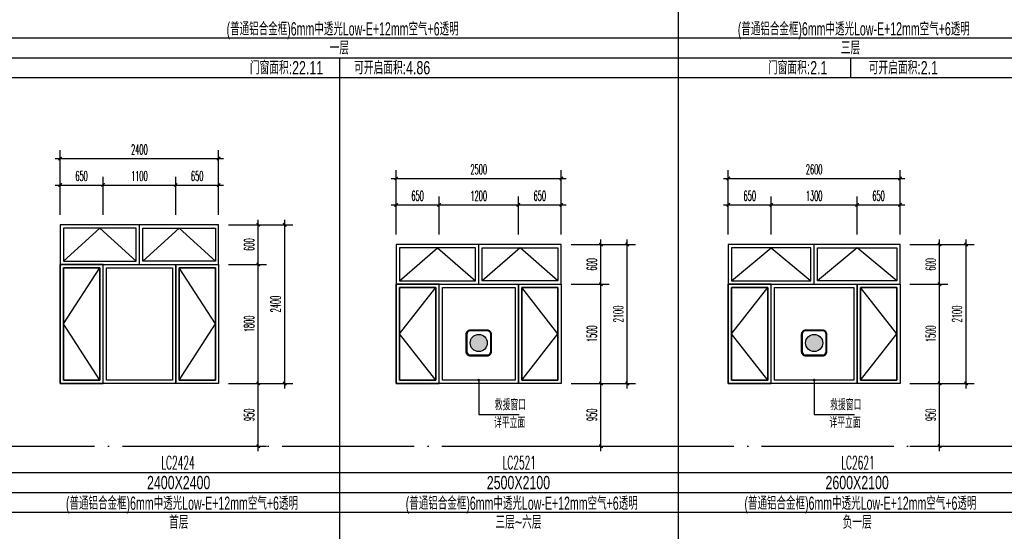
# Model space of a CAD drawing. Extents: x 1779708 to 7299578, y -1121471 to 88434.
# Tile 781 of 1056: x 6572619 to 6587527, y -1040402 to -1032664. Entities that reach past the tile are written whole.
import ezdxf
from ezdxf.enums import TextEntityAlignment as Align

# ---------------------------------------------------------------- set-up
doc = ezdxf.new("R2010")
doc.units = 0
doc.header["$LTSCALE"] = 1000
doc.header["$MEASUREMENT"] = 0
doc.linetypes.add('DOTE', pattern=[2.42, 2, -0.2, 0.02, -0.2])
doc.layers.get('0').update_dxf_attribs({"linetype": 'CONTINUOUS'})
doc.layers.get('Defpoints').update_dxf_attribs({"linetype": 'CONTINUOUS'})
for name, color, linetype in [('DIM_LEAD', 3, 'CONTINUOUS'), ('DOTE', 1, 'DOTE'), ('NONE', 7, 'CONTINUOUS'), ('PUB_DIM', 3, 'CONTINUOUS'), ('PUB_TAB', 7, 'CONTINUOUS'), ('PUB_TEXT', 7, 'CONTINUOUS'), ('WINDOW', 2, 'CONTINUOUS'), ('填充', 251, 'CONTINUOUS'), ('建筑', 31, 'CONTINUOUS'), ('立面细线', 114, 'CONTINUOUS')]:
    doc.layers.add(name, color=color, linetype=linetype)
doc.styles.add('_TCH_DIM', font='SIMPLEX.shx', dxfattribs={"width": 0.7, "bigfont": 'GBCBIG.shx'})
doc.styles.add('_TCH_DIM_T3', font='SIMPLEX.shx', dxfattribs={"width": 0.494118, "bigfont": 'GBCBIG.shx'})
doc.styles.add('dim_font', font='SIMPLEX.shx', dxfattribs={"width": 0.8})
doc.styles.add('华正字体', font='huazheng.shx', dxfattribs={"width": 0.7, "bigfont": 'hztxt.shx'})
doc.dimstyles.new('_TCH_ARCH&&50', dxfattribs={"dimtxt": 148.75, "dimasz": 50, "dimexe": 125, "dimexo": 150, "dimgap": 63.125, "dimtad": 1, "dimdec": 0, "dimzin": 0, "dimdsep": 46, "dimtxsty": '_TCH_DIM_T3', "dimblk": 'ARCHTICK', "dimcen": 0.09, "dimdle": 75, "dimclrt": 7, "dimazin": 2, "dimtfac": 1, "dimtdec": 0, "dimtix": 1, "dimtmove": 2, "dimatfit": 3, "dimfxl": 250, "dimtolj": 1, "dimtzin": 0, "dimarcsym": 0})

# ---------------------------------------------------------------- blocks, each defined once
blk = doc.blocks.new('A$C718D67BF')
at = {"layer": '建筑'}
h = blk.add_hatch(color=1, dxfattribs=at)
h.dxf.hatch_style = 1
edge = h.paths.add_edge_path()
edge.add_arc((778, 778), 518, 0, 360)
for points in [[(259, 0), (1296, 0, 0.414214), (1555, 259), (1555, 1296, 0.414214), (1296, 1555), (259, 1555, 0.414214), (0, 1296), (0, 259, 0.414214)], [(259, 52), (1296, 52, 0.414214), (1503, 259), (1503, 1296, 0.414214), (1296, 1503), (259, 1503, 0.414214), (52, 1296), (52, 259, 0.414214)]]:
    blk.add_lwpolyline(points, format="xyb", close=True, dxfattribs=at)
at = {"layer": '建筑', "color": 1}
blk.add_circle((778, 778), 518, dxfattribs=at)
blk = doc.blocks.new('_ArchTick')
at = {"color": 0, "linetype": 'ByBlock', "const_width": 0.4}
blk.add_lwpolyline([(-0.5, -0.5), (0.5, 0.5)], dxfattribs=at)
blk = doc.blocks.new('*D4052')
at = {"layer": 'Defpoints', "color": 0, "transparency": 16777216}
for p in [(6575631, -1035765), (6576231, -1035765), (6575631, -1036365)]:
    blk.add_point(p, dxfattribs=at)
at = {"layer": 'PUB_DIM', "color": 0, "lineweight": -2, "transparency": 16777216}
for p, q in [((6575781, -1035765), (6576356, -1035765)), ((6576231, -1036440), (6576231, -1035690)), ((6575781, -1036365), (6576356, -1036365))]:
    blk.add_line(p, q, dxfattribs=at)
at = {"layer": 'PUB_DIM', "color": 0, "lineweight": -2, "transparency": 16777216, "xscale": 50, "yscale": 50, "zscale": 50}
for p, rotation in [((6576231, -1035765), 90), ((6576231, -1036365), 270)]:
    blk.add_blockref('_ArchTick', p, dxfattribs=dict(at, rotation=rotation))
at = {"layer": 'PUB_DIM', "color": 7, "transparency": 16777216, "insert": (6576094, -1036065), "char_height": 148.8, "attachment_point": 5, "rotation": 90, "style": '_TCH_DIM_T3'}
blk.add_mtext('\\A1;600', dxfattribs=at)
blk = doc.blocks.new('*D4053')
at = {"layer": 'Defpoints', "color": 0, "transparency": 16777216}
for p in [(6575631, -1036365), (6576231, -1036365), (6575631, -1038165)]:
    blk.add_point(p, dxfattribs=at)
at = {"layer": 'PUB_DIM', "color": 0, "lineweight": -2, "transparency": 16777216}
for p, q in [((6575781, -1036365), (6576356, -1036365)), ((6576231, -1038240), (6576231, -1036290)), ((6575781, -1038165), (6576356, -1038165))]:
    blk.add_line(p, q, dxfattribs=at)
at = {"layer": 'PUB_DIM', "color": 0, "lineweight": -2, "transparency": 16777216, "xscale": 50, "yscale": 50, "zscale": 50}
for p, rotation in [((6576231, -1036365), 90), ((6576231, -1038165), 270)]:
    blk.add_blockref('_ArchTick', p, dxfattribs=dict(at, rotation=rotation))
at = {"layer": 'PUB_DIM', "color": 7, "transparency": 16777216, "insert": (6576094, -1037265), "char_height": 148.8, "attachment_point": 5, "rotation": 90, "style": '_TCH_DIM_T3'}
blk.add_mtext('\\A1;1800', dxfattribs=at)
blk = doc.blocks.new('*D4054')
at = {"layer": 'Defpoints', "color": 0, "transparency": 16777216}
for p in [(6575631, -1038165), (6576231, -1038165), (6575631, -1039115)]:
    blk.add_point(p, dxfattribs=at)
at = {"layer": 'PUB_DIM', "color": 0, "lineweight": -2, "transparency": 16777216}
for p, q in [((6575781, -1038165), (6576356, -1038165)), ((6576231, -1039190), (6576231, -1038090)), ((6575781, -1039115), (6576356, -1039115))]:
    blk.add_line(p, q, dxfattribs=at)
at = {"layer": 'PUB_DIM', "color": 0, "lineweight": -2, "transparency": 16777216, "xscale": 50, "yscale": 50, "zscale": 50}
for p, rotation in [((6576231, -1038165), 90), ((6576231, -1039115), 270)]:
    blk.add_blockref('_ArchTick', p, dxfattribs=dict(at, rotation=rotation))
at = {"layer": 'PUB_DIM', "color": 7, "transparency": 16777216, "insert": (6576094, -1038640), "char_height": 148.8, "attachment_point": 5, "rotation": 90, "style": '_TCH_DIM_T3'}
blk.add_mtext('\\A1;950', dxfattribs=at)
blk = doc.blocks.new('*D4055')
at = {"layer": 'Defpoints', "color": 0, "transparency": 16777216}
for p in [(6573881, -1035164), (6573231, -1035765), (6573881, -1035765)]:
    blk.add_point(p, dxfattribs=at)
at = {"layer": 'PUB_DIM', "color": 0, "lineweight": -2, "transparency": 16777216}
for p, q in [((6573231, -1035615), (6573231, -1035039)), ((6573881, -1035615), (6573881, -1035039)), ((6573156, -1035164), (6573956, -1035164))]:
    blk.add_line(p, q, dxfattribs=at)
at = {"layer": 'PUB_DIM', "color": 0, "lineweight": -2, "transparency": 16777216, "xscale": 50, "yscale": 50, "zscale": 50, "rotation": 180}
blk.add_blockref('_ArchTick', (6573231, -1035164), dxfattribs=at)
at = {"layer": 'PUB_DIM', "color": 0, "lineweight": -2, "transparency": 16777216, "xscale": 50, "yscale": 50, "zscale": 50}
blk.add_blockref('_ArchTick', (6573881, -1035164), dxfattribs=at)
at = {"layer": 'PUB_DIM', "color": 7, "transparency": 16777216, "insert": (6573556, -1035027), "char_height": 148.8, "attachment_point": 5, "style": '_TCH_DIM_T3'}
blk.add_mtext('\\A1;650', dxfattribs=at)
blk = doc.blocks.new('*D4056')
at = {"layer": 'Defpoints', "color": 0, "transparency": 16777216}
for p in [(6574981, -1035164), (6573881, -1035765), (6574981, -1035765)]:
    blk.add_point(p, dxfattribs=at)
at = {"layer": 'PUB_DIM', "color": 0, "lineweight": -2, "transparency": 16777216}
for p, q in [((6573881, -1035615), (6573881, -1035039)), ((6574981, -1035615), (6574981, -1035039)), ((6573806, -1035164), (6575056, -1035164))]:
    blk.add_line(p, q, dxfattribs=at)
at = {"layer": 'PUB_DIM', "color": 0, "lineweight": -2, "transparency": 16777216, "xscale": 50, "yscale": 50, "zscale": 50, "rotation": 180}
blk.add_blockref('_ArchTick', (6573881, -1035164), dxfattribs=at)
at = {"layer": 'PUB_DIM', "color": 0, "lineweight": -2, "transparency": 16777216, "xscale": 50, "yscale": 50, "zscale": 50}
blk.add_blockref('_ArchTick', (6574981, -1035164), dxfattribs=at)
at = {"layer": 'PUB_DIM', "color": 7, "transparency": 16777216, "insert": (6574431, -1035027), "char_height": 148.8, "attachment_point": 5, "style": '_TCH_DIM_T3'}
blk.add_mtext('\\A1;1100', dxfattribs=at)
blk = doc.blocks.new('*D4057')
at = {"layer": 'Defpoints', "color": 0, "transparency": 16777216}
for p in [(6575631, -1035164), (6574981, -1035765), (6575631, -1035765)]:
    blk.add_point(p, dxfattribs=at)
at = {"layer": 'PUB_DIM', "color": 0, "lineweight": -2, "transparency": 16777216}
for p, q in [((6574981, -1035615), (6574981, -1035039)), ((6575631, -1035615), (6575631, -1035039)), ((6574906, -1035164), (6575706, -1035164))]:
    blk.add_line(p, q, dxfattribs=at)
at = {"layer": 'PUB_DIM', "color": 0, "lineweight": -2, "transparency": 16777216, "xscale": 50, "yscale": 50, "zscale": 50, "rotation": 180}
blk.add_blockref('_ArchTick', (6574981, -1035164), dxfattribs=at)
at = {"layer": 'PUB_DIM', "color": 0, "lineweight": -2, "transparency": 16777216, "xscale": 50, "yscale": 50, "zscale": 50}
blk.add_blockref('_ArchTick', (6575631, -1035164), dxfattribs=at)
at = {"layer": 'PUB_DIM', "color": 7, "transparency": 16777216, "insert": (6575306, -1035027), "char_height": 148.8, "attachment_point": 5, "style": '_TCH_DIM_T3'}
blk.add_mtext('\\A1;650', dxfattribs=at)
blk = doc.blocks.new('*D4058')
at = {"layer": 'Defpoints', "color": 0, "transparency": 16777216}
for p in [(6575781, -1035765), (6576631, -1035765), (6575781, -1038165)]:
    blk.add_point(p, dxfattribs=at)
at = {"layer": 'PUB_DIM', "color": 0, "lineweight": -2, "transparency": 16777216}
for p, q in [((6575931, -1035765), (6576756, -1035765)), ((6576631, -1038240), (6576631, -1035690)), ((6575931, -1038165), (6576756, -1038165))]:
    blk.add_line(p, q, dxfattribs=at)
at = {"layer": 'PUB_DIM', "color": 0, "lineweight": -2, "transparency": 16777216, "xscale": 50, "yscale": 50, "zscale": 50}
for p, rotation in [((6576631, -1035765), 90), ((6576631, -1038165), 270)]:
    blk.add_blockref('_ArchTick', p, dxfattribs=dict(at, rotation=rotation))
at = {"layer": 'PUB_DIM', "color": 7, "transparency": 16777216, "insert": (6576493, -1036965), "char_height": 148.8, "attachment_point": 5, "rotation": 90, "style": '_TCH_DIM_T3'}
blk.add_mtext('\\A1;2400', dxfattribs=at)
blk = doc.blocks.new('*D4059')
at = {"layer": 'Defpoints', "color": 0, "transparency": 16777216}
for p in [(6575631, -1034764), (6573231, -1035615), (6575631, -1035615)]:
    blk.add_point(p, dxfattribs=at)
at = {"layer": 'PUB_DIM', "color": 0, "lineweight": -2, "transparency": 16777216}
for p, q in [((6573156, -1034764), (6575706, -1034764)), ((6573231, -1035465), (6573231, -1034639)), ((6575631, -1035465), (6575631, -1034639))]:
    blk.add_line(p, q, dxfattribs=at)
at = {"layer": 'PUB_DIM', "color": 0, "lineweight": -2, "transparency": 16777216, "xscale": 50, "yscale": 50, "zscale": 50, "rotation": 180}
blk.add_blockref('_ArchTick', (6573231, -1034764), dxfattribs=at)
at = {"layer": 'PUB_DIM', "color": 0, "lineweight": -2, "transparency": 16777216, "xscale": 50, "yscale": 50, "zscale": 50}
blk.add_blockref('_ArchTick', (6575631, -1034764), dxfattribs=at)
at = {"layer": 'PUB_DIM', "color": 7, "transparency": 16777216, "insert": (6574431, -1034627), "char_height": 148.8, "attachment_point": 5, "style": '_TCH_DIM_T3'}
blk.add_mtext('\\A1;2400', dxfattribs=at)
blk = doc.blocks.new('*D4060')
at = {"layer": 'Defpoints', "color": 0, "transparency": 16777216}
for p in [(6580819, -1036065), (6581420, -1036065), (6580819, -1036665)]:
    blk.add_point(p, dxfattribs=at)
at = {"layer": 'PUB_DIM', "color": 0, "lineweight": -2, "transparency": 16777216}
for p, q in [((6580969, -1036065), (6581545, -1036065)), ((6581420, -1036740), (6581420, -1035990)), ((6580969, -1036665), (6581545, -1036665))]:
    blk.add_line(p, q, dxfattribs=at)
at = {"layer": 'PUB_DIM', "color": 0, "lineweight": -2, "transparency": 16777216, "xscale": 50, "yscale": 50, "zscale": 50}
for p, rotation in [((6581420, -1036065), 90), ((6581420, -1036665), 270)]:
    blk.add_blockref('_ArchTick', p, dxfattribs=dict(at, rotation=rotation))
at = {"layer": 'PUB_DIM', "color": 7, "transparency": 16777216, "insert": (6581282, -1036365), "char_height": 148.8, "attachment_point": 5, "rotation": 90, "style": '_TCH_DIM_T3'}
blk.add_mtext('\\A1;600', dxfattribs=at)
blk = doc.blocks.new('*D4061')
at = {"layer": 'Defpoints', "color": 0, "transparency": 16777216}
for p in [(6580819, -1036665), (6581420, -1036665), (6580819, -1038165)]:
    blk.add_point(p, dxfattribs=at)
at = {"layer": 'PUB_DIM', "color": 0, "lineweight": -2, "transparency": 16777216}
for p, q in [((6580969, -1036665), (6581545, -1036665)), ((6581420, -1038240), (6581420, -1036590)), ((6580969, -1038165), (6581545, -1038165))]:
    blk.add_line(p, q, dxfattribs=at)
at = {"layer": 'PUB_DIM', "color": 0, "lineweight": -2, "transparency": 16777216, "xscale": 50, "yscale": 50, "zscale": 50}
for p, rotation in [((6581420, -1036665), 90), ((6581420, -1038165), 270)]:
    blk.add_blockref('_ArchTick', p, dxfattribs=dict(at, rotation=rotation))
at = {"layer": 'PUB_DIM', "color": 7, "transparency": 16777216, "insert": (6581282, -1037415), "char_height": 148.8, "attachment_point": 5, "rotation": 90, "style": '_TCH_DIM_T3'}
blk.add_mtext('\\A1;1500', dxfattribs=at)
blk = doc.blocks.new('*D4062')
at = {"layer": 'Defpoints', "color": 0, "transparency": 16777216}
for p in [(6580819, -1038165), (6581420, -1038165), (6580819, -1039115)]:
    blk.add_point(p, dxfattribs=at)
at = {"layer": 'PUB_DIM', "color": 0, "lineweight": -2, "transparency": 16777216}
for p, q in [((6580969, -1038165), (6581545, -1038165)), ((6581420, -1039190), (6581420, -1038090)), ((6580969, -1039115), (6581545, -1039115))]:
    blk.add_line(p, q, dxfattribs=at)
at = {"layer": 'PUB_DIM', "color": 0, "lineweight": -2, "transparency": 16777216, "xscale": 50, "yscale": 50, "zscale": 50}
for p, rotation in [((6581420, -1038165), 90), ((6581420, -1039115), 270)]:
    blk.add_blockref('_ArchTick', p, dxfattribs=dict(at, rotation=rotation))
at = {"layer": 'PUB_DIM', "color": 7, "transparency": 16777216, "insert": (6581282, -1038640), "char_height": 148.8, "attachment_point": 5, "rotation": 90, "style": '_TCH_DIM_T3'}
blk.add_mtext('\\A1;950', dxfattribs=at)
blk = doc.blocks.new('*D4063')
at = {"layer": 'Defpoints', "color": 0, "transparency": 16777216}
for p in [(6578969, -1035465), (6578319, -1036065), (6578969, -1036065)]:
    blk.add_point(p, dxfattribs=at)
at = {"layer": 'PUB_DIM', "color": 0, "lineweight": -2, "transparency": 16777216}
for p, q in [((6578319, -1035915), (6578319, -1035340)), ((6578969, -1035915), (6578969, -1035340)), ((6578244, -1035465), (6579044, -1035465))]:
    blk.add_line(p, q, dxfattribs=at)
at = {"layer": 'PUB_DIM', "color": 0, "lineweight": -2, "transparency": 16777216, "xscale": 50, "yscale": 50, "zscale": 50, "rotation": 180}
blk.add_blockref('_ArchTick', (6578319, -1035465), dxfattribs=at)
at = {"layer": 'PUB_DIM', "color": 0, "lineweight": -2, "transparency": 16777216, "xscale": 50, "yscale": 50, "zscale": 50}
blk.add_blockref('_ArchTick', (6578969, -1035465), dxfattribs=at)
at = {"layer": 'PUB_DIM', "color": 7, "transparency": 16777216, "insert": (6578644, -1035327), "char_height": 148.8, "attachment_point": 5, "style": '_TCH_DIM_T3'}
blk.add_mtext('\\A1;650', dxfattribs=at)
blk = doc.blocks.new('*D4064')
at = {"layer": 'Defpoints', "color": 0, "transparency": 16777216}
for p in [(6580169, -1035465), (6578969, -1036065), (6580169, -1036065)]:
    blk.add_point(p, dxfattribs=at)
at = {"layer": 'PUB_DIM', "color": 0, "lineweight": -2, "transparency": 16777216}
for p, q in [((6578969, -1035915), (6578969, -1035340)), ((6580169, -1035915), (6580169, -1035340)), ((6578894, -1035465), (6580244, -1035465))]:
    blk.add_line(p, q, dxfattribs=at)
at = {"layer": 'PUB_DIM', "color": 0, "lineweight": -2, "transparency": 16777216, "xscale": 50, "yscale": 50, "zscale": 50, "rotation": 180}
blk.add_blockref('_ArchTick', (6578969, -1035465), dxfattribs=at)
at = {"layer": 'PUB_DIM', "color": 0, "lineweight": -2, "transparency": 16777216, "xscale": 50, "yscale": 50, "zscale": 50}
blk.add_blockref('_ArchTick', (6580169, -1035465), dxfattribs=at)
at = {"layer": 'PUB_DIM', "color": 7, "transparency": 16777216, "insert": (6579569, -1035327), "char_height": 148.8, "attachment_point": 5, "style": '_TCH_DIM_T3'}
blk.add_mtext('\\A1;1200', dxfattribs=at)
blk = doc.blocks.new('*D4065')
at = {"layer": 'Defpoints', "color": 0, "transparency": 16777216}
for p in [(6580819, -1035465), (6580169, -1036065), (6580819, -1036065)]:
    blk.add_point(p, dxfattribs=at)
at = {"layer": 'PUB_DIM', "color": 0, "lineweight": -2, "transparency": 16777216}
for p, q in [((6580169, -1035915), (6580169, -1035340)), ((6580819, -1035915), (6580819, -1035340)), ((6580094, -1035465), (6580894, -1035465))]:
    blk.add_line(p, q, dxfattribs=at)
at = {"layer": 'PUB_DIM', "color": 0, "lineweight": -2, "transparency": 16777216, "xscale": 50, "yscale": 50, "zscale": 50, "rotation": 180}
blk.add_blockref('_ArchTick', (6580169, -1035465), dxfattribs=at)
at = {"layer": 'PUB_DIM', "color": 0, "lineweight": -2, "transparency": 16777216, "xscale": 50, "yscale": 50, "zscale": 50}
blk.add_blockref('_ArchTick', (6580819, -1035465), dxfattribs=at)
at = {"layer": 'PUB_DIM', "color": 7, "transparency": 16777216, "insert": (6580494, -1035327), "char_height": 148.8, "attachment_point": 5, "style": '_TCH_DIM_T3'}
blk.add_mtext('\\A1;650', dxfattribs=at)
blk = doc.blocks.new('*D4066')
at = {"layer": 'Defpoints', "color": 0, "transparency": 16777216}
for p in [(6580969, -1036065), (6581819, -1036065), (6580969, -1038165)]:
    blk.add_point(p, dxfattribs=at)
at = {"layer": 'PUB_DIM', "color": 0, "lineweight": -2, "transparency": 16777216}
for p, q in [((6581119, -1036065), (6581944, -1036065)), ((6581819, -1038240), (6581819, -1035990)), ((6581119, -1038165), (6581944, -1038165))]:
    blk.add_line(p, q, dxfattribs=at)
at = {"layer": 'PUB_DIM', "color": 0, "lineweight": -2, "transparency": 16777216, "xscale": 50, "yscale": 50, "zscale": 50}
for p, rotation in [((6581819, -1036065), 90), ((6581819, -1038165), 270)]:
    blk.add_blockref('_ArchTick', p, dxfattribs=dict(at, rotation=rotation))
at = {"layer": 'PUB_DIM', "color": 7, "transparency": 16777216, "insert": (6581682, -1037115), "char_height": 148.8, "attachment_point": 5, "rotation": 90, "style": '_TCH_DIM_T3'}
blk.add_mtext('\\A1;2100', dxfattribs=at)
blk = doc.blocks.new('*D4067')
at = {"layer": 'Defpoints', "color": 0, "transparency": 16777216}
for p in [(6580819, -1035065), (6578319, -1035915), (6580819, -1035915)]:
    blk.add_point(p, dxfattribs=at)
at = {"layer": 'PUB_DIM', "color": 0, "lineweight": -2, "transparency": 16777216}
for p, q in [((6578244, -1035065), (6580894, -1035065)), ((6578319, -1035765), (6578319, -1034940)), ((6580819, -1035765), (6580819, -1034940))]:
    blk.add_line(p, q, dxfattribs=at)
at = {"layer": 'PUB_DIM', "color": 0, "lineweight": -2, "transparency": 16777216, "xscale": 50, "yscale": 50, "zscale": 50, "rotation": 180}
blk.add_blockref('_ArchTick', (6578319, -1035065), dxfattribs=at)
at = {"layer": 'PUB_DIM', "color": 0, "lineweight": -2, "transparency": 16777216, "xscale": 50, "yscale": 50, "zscale": 50}
blk.add_blockref('_ArchTick', (6580819, -1035065), dxfattribs=at)
at = {"layer": 'PUB_DIM', "color": 7, "transparency": 16777216, "insert": (6579569, -1034927), "char_height": 148.8, "attachment_point": 5, "style": '_TCH_DIM_T3'}
blk.add_mtext('\\A1;2500', dxfattribs=at)
blk = doc.blocks.new('*D4068')
at = {"layer": 'Defpoints', "color": 0, "transparency": 16777216}
for p in [(6585948, -1036065), (6586548, -1036065), (6585948, -1036665)]:
    blk.add_point(p, dxfattribs=at)
at = {"layer": 'PUB_DIM', "color": 0, "lineweight": -2, "transparency": 16777216}
for p, q in [((6586098, -1036065), (6586673, -1036065)), ((6586548, -1036740), (6586548, -1035990)), ((6586098, -1036665), (6586673, -1036665))]:
    blk.add_line(p, q, dxfattribs=at)
at = {"layer": 'PUB_DIM', "color": 0, "lineweight": -2, "transparency": 16777216, "xscale": 50, "yscale": 50, "zscale": 50}
for p, rotation in [((6586548, -1036065), 90), ((6586548, -1036665), 270)]:
    blk.add_blockref('_ArchTick', p, dxfattribs=dict(at, rotation=rotation))
at = {"layer": 'PUB_DIM', "color": 7, "transparency": 16777216, "insert": (6586411, -1036365), "char_height": 148.8, "attachment_point": 5, "rotation": 90, "style": '_TCH_DIM_T3'}
blk.add_mtext('\\A1;600', dxfattribs=at)
blk = doc.blocks.new('*D4069')
at = {"layer": 'Defpoints', "color": 0, "transparency": 16777216}
for p in [(6585948, -1036665), (6586548, -1036665), (6585948, -1038165)]:
    blk.add_point(p, dxfattribs=at)
at = {"layer": 'PUB_DIM', "color": 0, "lineweight": -2, "transparency": 16777216}
for p, q in [((6586098, -1036665), (6586673, -1036665)), ((6586548, -1038240), (6586548, -1036590)), ((6586098, -1038165), (6586673, -1038165))]:
    blk.add_line(p, q, dxfattribs=at)
at = {"layer": 'PUB_DIM', "color": 0, "lineweight": -2, "transparency": 16777216, "xscale": 50, "yscale": 50, "zscale": 50}
for p, rotation in [((6586548, -1036665), 90), ((6586548, -1038165), 270)]:
    blk.add_blockref('_ArchTick', p, dxfattribs=dict(at, rotation=rotation))
at = {"layer": 'PUB_DIM', "color": 7, "transparency": 16777216, "insert": (6586411, -1037415), "char_height": 148.8, "attachment_point": 5, "rotation": 90, "style": '_TCH_DIM_T3'}
blk.add_mtext('\\A1;1500', dxfattribs=at)
blk = doc.blocks.new('*D4070')
at = {"layer": 'Defpoints', "color": 0, "transparency": 16777216}
for p in [(6585948, -1038165), (6586548, -1038165), (6585948, -1039115)]:
    blk.add_point(p, dxfattribs=at)
at = {"layer": 'PUB_DIM', "color": 0, "lineweight": -2, "transparency": 16777216}
for p, q in [((6586098, -1038165), (6586673, -1038165)), ((6586548, -1039190), (6586548, -1038090)), ((6586098, -1039115), (6586673, -1039115))]:
    blk.add_line(p, q, dxfattribs=at)
at = {"layer": 'PUB_DIM', "color": 0, "lineweight": -2, "transparency": 16777216, "xscale": 50, "yscale": 50, "zscale": 50}
for p, rotation in [((6586548, -1038165), 90), ((6586548, -1039115), 270)]:
    blk.add_blockref('_ArchTick', p, dxfattribs=dict(at, rotation=rotation))
at = {"layer": 'PUB_DIM', "color": 7, "transparency": 16777216, "insert": (6586411, -1038640), "char_height": 148.8, "attachment_point": 5, "rotation": 90, "style": '_TCH_DIM_T3'}
blk.add_mtext('\\A1;950', dxfattribs=at)
blk = doc.blocks.new('*D4071')
at = {"layer": 'Defpoints', "color": 0, "transparency": 16777216}
for p in [(6583998, -1035465), (6583348, -1036065), (6583998, -1036065)]:
    blk.add_point(p, dxfattribs=at)
at = {"layer": 'PUB_DIM', "color": 0, "lineweight": -2, "transparency": 16777216}
for p, q in [((6583348, -1035915), (6583348, -1035340)), ((6583998, -1035915), (6583998, -1035340)), ((6583273, -1035465), (6584073, -1035465))]:
    blk.add_line(p, q, dxfattribs=at)
at = {"layer": 'PUB_DIM', "color": 0, "lineweight": -2, "transparency": 16777216, "xscale": 50, "yscale": 50, "zscale": 50, "rotation": 180}
blk.add_blockref('_ArchTick', (6583348, -1035465), dxfattribs=at)
at = {"layer": 'PUB_DIM', "color": 0, "lineweight": -2, "transparency": 16777216, "xscale": 50, "yscale": 50, "zscale": 50}
blk.add_blockref('_ArchTick', (6583998, -1035465), dxfattribs=at)
at = {"layer": 'PUB_DIM', "color": 7, "transparency": 16777216, "insert": (6583673, -1035327), "char_height": 148.8, "attachment_point": 5, "style": '_TCH_DIM_T3'}
blk.add_mtext('\\A1;650', dxfattribs=at)
blk = doc.blocks.new('*D4072')
at = {"layer": 'Defpoints', "color": 0, "transparency": 16777216}
for p in [(6585298, -1035465), (6583998, -1036065), (6585298, -1036065)]:
    blk.add_point(p, dxfattribs=at)
at = {"layer": 'PUB_DIM', "color": 0, "lineweight": -2, "transparency": 16777216}
for p, q in [((6583998, -1035915), (6583998, -1035340)), ((6585298, -1035915), (6585298, -1035340)), ((6583923, -1035465), (6585373, -1035465))]:
    blk.add_line(p, q, dxfattribs=at)
at = {"layer": 'PUB_DIM', "color": 0, "lineweight": -2, "transparency": 16777216, "xscale": 50, "yscale": 50, "zscale": 50, "rotation": 180}
blk.add_blockref('_ArchTick', (6583998, -1035465), dxfattribs=at)
at = {"layer": 'PUB_DIM', "color": 0, "lineweight": -2, "transparency": 16777216, "xscale": 50, "yscale": 50, "zscale": 50}
blk.add_blockref('_ArchTick', (6585298, -1035465), dxfattribs=at)
at = {"layer": 'PUB_DIM', "color": 7, "transparency": 16777216, "insert": (6584648, -1035327), "char_height": 148.8, "attachment_point": 5, "style": '_TCH_DIM_T3'}
blk.add_mtext('\\A1;1300', dxfattribs=at)
blk = doc.blocks.new('*D4073')
at = {"layer": 'Defpoints', "color": 0, "transparency": 16777216}
for p in [(6585948, -1035465), (6585298, -1036065), (6585948, -1036065)]:
    blk.add_point(p, dxfattribs=at)
at = {"layer": 'PUB_DIM', "color": 0, "lineweight": -2, "transparency": 16777216}
for p, q in [((6585298, -1035915), (6585298, -1035340)), ((6585948, -1035915), (6585948, -1035340)), ((6585223, -1035465), (6586023, -1035465))]:
    blk.add_line(p, q, dxfattribs=at)
at = {"layer": 'PUB_DIM', "color": 0, "lineweight": -2, "transparency": 16777216, "xscale": 50, "yscale": 50, "zscale": 50, "rotation": 180}
blk.add_blockref('_ArchTick', (6585298, -1035465), dxfattribs=at)
at = {"layer": 'PUB_DIM', "color": 0, "lineweight": -2, "transparency": 16777216, "xscale": 50, "yscale": 50, "zscale": 50}
blk.add_blockref('_ArchTick', (6585948, -1035465), dxfattribs=at)
at = {"layer": 'PUB_DIM', "color": 7, "transparency": 16777216, "insert": (6585623, -1035327), "char_height": 148.8, "attachment_point": 5, "style": '_TCH_DIM_T3'}
blk.add_mtext('\\A1;650', dxfattribs=at)
blk = doc.blocks.new('*D4074')
at = {"layer": 'Defpoints', "color": 0, "transparency": 16777216}
for p in [(6586098, -1036065), (6586948, -1036065), (6586098, -1038165)]:
    blk.add_point(p, dxfattribs=at)
at = {"layer": 'PUB_DIM', "color": 0, "lineweight": -2, "transparency": 16777216}
for p, q in [((6586248, -1036065), (6587073, -1036065)), ((6586948, -1038240), (6586948, -1035990)), ((6586248, -1038165), (6587073, -1038165))]:
    blk.add_line(p, q, dxfattribs=at)
at = {"layer": 'PUB_DIM', "color": 0, "lineweight": -2, "transparency": 16777216, "xscale": 50, "yscale": 50, "zscale": 50}
for p, rotation in [((6586948, -1036065), 90), ((6586948, -1038165), 270)]:
    blk.add_blockref('_ArchTick', p, dxfattribs=dict(at, rotation=rotation))
at = {"layer": 'PUB_DIM', "color": 7, "transparency": 16777216, "insert": (6586810, -1037115), "char_height": 148.8, "attachment_point": 5, "rotation": 90, "style": '_TCH_DIM_T3'}
blk.add_mtext('\\A1;2100', dxfattribs=at)
blk = doc.blocks.new('*D4075')
at = {"layer": 'Defpoints', "color": 0, "transparency": 16777216}
for p in [(6585948, -1035065), (6583348, -1035915), (6585948, -1035915)]:
    blk.add_point(p, dxfattribs=at)
at = {"layer": 'PUB_DIM', "color": 0, "lineweight": -2, "transparency": 16777216}
for p, q in [((6583273, -1035065), (6586023, -1035065)), ((6583348, -1035765), (6583348, -1034940)), ((6585948, -1035765), (6585948, -1034940))]:
    blk.add_line(p, q, dxfattribs=at)
at = {"layer": 'PUB_DIM', "color": 0, "lineweight": -2, "transparency": 16777216, "xscale": 50, "yscale": 50, "zscale": 50, "rotation": 180}
blk.add_blockref('_ArchTick', (6583348, -1035065), dxfattribs=at)
at = {"layer": 'PUB_DIM', "color": 0, "lineweight": -2, "transparency": 16777216, "xscale": 50, "yscale": 50, "zscale": 50}
blk.add_blockref('_ArchTick', (6585948, -1035065), dxfattribs=at)
at = {"layer": 'PUB_DIM', "color": 7, "transparency": 16777216, "insert": (6584648, -1034927), "char_height": 148.8, "attachment_point": 5, "style": '_TCH_DIM_T3'}
blk.add_mtext('\\A1;2600', dxfattribs=at)

msp = doc.modelspace()

# ---------------------------------------------------------------- linework, layer by layer
at = {"layer": 'DIM_LEAD'}
for p, q in [((6579569.4, -1038114.7), (6579569.4, -1038634.6)), ((6584647.9, -1038114.7), (6584647.9, -1038634.6)), ((6579569.4, -1038634.6), (6580182.2, -1038634.6)), ((6584647.9, -1038634.6), (6585260.8, -1038634.6))]:
    msp.add_line(p, q, dxfattribs=at)
at = {"layer": 'DIM_LEAD', "const_width": 20}
for points in [[(6579569.4, -1038104.7, 1), (6579569.4, -1038124.7, 1)], [(6584647.9, -1038104.7, 1), (6584647.9, -1038124.7, 1)]]:
    msp.add_lwpolyline(points, format="xyb", close=True, dxfattribs=at)
at = {"layer": 'DOTE'}
msp.add_line((6562073.1, -1039114.7), (6597973.1, -1039114.7), dxfattribs=at)
at = {"layer": 'PUB_TAB'}
for p, q in [((6582587.4, -1019189.7), (6582587.4, -1047889.7)), ((6561173.1, -1032939.7), (6597973.1, -1032939.7)), ((6561173.1, -1033239.7), (6597973.1, -1033239.7)), ((6577458.8, -1033239.7), (6577458.8, -1033539.7)), ((6585198.9, -1033239.7), (6585198.9, -1033539.7)), ((6561173.1, -1033539.7), (6597973.1, -1033539.7)), ((6577458.8, -1033539.7), (6577458.8, -1047889.7)), ((6561173.1, -1039514.7), (6597973.1, -1039514.7)), ((6561173.1, -1039814.7), (6597973.1, -1039814.7)), ((6561173.1, -1040114.7), (6597973.1, -1040114.7))]:
    msp.add_line(p, q, dxfattribs=at)
at = {"layer": 'WINDOW'}
for points in [[(6575631.5, -1035764.7), (6573231.5, -1035764.7), (6573231.5, -1036364.7), (6575631.5, -1036364.7)], [(6573231.5, -1036364.7), (6575631.5, -1036364.7), (6575631.5, -1035764.7), (6573231.5, -1035764.7)], [(6573231.5, -1036364.7), (6574431.5, -1036364.7), (6574431.5, -1035764.7), (6573231.5, -1035764.7)], [(6580819.4, -1036064.7), (6578319.4, -1036064.7), (6578319.4, -1036664.7), (6580819.4, -1036664.7)], [(6578319.4, -1036664.7), (6580819.4, -1036664.7), (6580819.4, -1036064.7), (6578319.4, -1036064.7)], [(6578319.4, -1036664.7), (6579569.4, -1036664.7), (6579569.4, -1036064.7), (6578319.4, -1036064.7)], [(6585947.9, -1036064.7), (6583347.9, -1036064.7), (6583347.9, -1036664.7), (6585947.9, -1036664.7)], [(6583347.9, -1036664.7), (6585947.9, -1036664.7), (6585947.9, -1036064.7), (6583347.9, -1036064.7)], [(6583347.9, -1036664.7), (6584647.9, -1036664.7), (6584647.9, -1036064.7), (6583347.9, -1036064.7)], [(6575631.5, -1038164.7), (6573231.5, -1038164.7), (6573231.5, -1036364.7), (6575631.5, -1036364.7)], [(6573231.5, -1038164.7), (6573881.5, -1038164.7), (6573881.5, -1036364.7), (6573231.5, -1036364.7)], [(6574981.5, -1038164.7), (6573881.5, -1038164.7), (6573881.5, -1036364.7), (6574981.5, -1036364.7)], [(6574981.5, -1036364.7), (6575631.5, -1036364.7), (6575631.5, -1038164.7), (6574981.5, -1038164.7)], [(6580819.4, -1038164.7), (6578319.4, -1038164.7), (6578319.4, -1036664.7), (6580819.4, -1036664.7)], [(6578319.4, -1038164.7), (6578969.4, -1038164.7), (6578969.4, -1036664.7), (6578319.4, -1036664.7)], [(6580169.4, -1038164.7), (6578969.4, -1038164.7), (6578969.4, -1036664.7), (6580169.4, -1036664.7)], [(6580169.4, -1036664.7), (6580819.4, -1036664.7), (6580819.4, -1038164.7), (6580169.4, -1038164.7)], [(6585947.9, -1038164.7), (6583347.9, -1038164.7), (6583347.9, -1036664.7), (6585947.9, -1036664.7)], [(6583347.9, -1038164.7), (6583997.9, -1038164.7), (6583997.9, -1036664.7), (6583347.9, -1036664.7)], [(6585297.9, -1038164.7), (6583997.9, -1038164.7), (6583997.9, -1036664.7), (6585297.9, -1036664.7)], [(6585297.9, -1036664.7), (6585947.9, -1036664.7), (6585947.9, -1038164.7), (6585297.9, -1038164.7)]]:
    msp.add_lwpolyline(points, close=True, dxfattribs=at)
at = {"layer": '立面细线'}
for points in [[(6573281.5, -1036314.7), (6574381.5, -1036314.7), (6574381.5, -1035814.7), (6573281.5, -1035814.7)], [(6575581.5, -1036314.7), (6574481.5, -1036314.7), (6574481.5, -1035814.7), (6575581.5, -1035814.7)], [(6578369.4, -1036614.7), (6579519.4, -1036614.7), (6579519.4, -1036114.7), (6578369.4, -1036114.7)], [(6580769.4, -1036614.7), (6579619.4, -1036614.7), (6579619.4, -1036114.7), (6580769.4, -1036114.7)], [(6583397.9, -1036614.7), (6584597.9, -1036614.7), (6584597.9, -1036114.7), (6583397.9, -1036114.7)], [(6585897.9, -1036614.7), (6584697.9, -1036614.7), (6584697.9, -1036114.7), (6585897.9, -1036114.7)], [(6573281.5, -1038114.7), (6573831.5, -1038114.7), (6573831.5, -1036414.7), (6573281.5, -1036414.7)], [(6574931.5, -1038114.7), (6573931.5, -1038114.7), (6573931.5, -1036414.7), (6574931.5, -1036414.7)], [(6575031.5, -1036414.7), (6575581.5, -1036414.7), (6575581.5, -1038114.7), (6575031.5, -1038114.7)], [(6578369.4, -1038114.7), (6578919.4, -1038114.7), (6578919.4, -1036714.7), (6578369.4, -1036714.7)], [(6580119.4, -1038114.7), (6579019.4, -1038114.7), (6579019.4, -1036714.7), (6580119.4, -1036714.7)], [(6580219.4, -1036714.7), (6580769.4, -1036714.7), (6580769.4, -1038114.7), (6580219.4, -1038114.7)], [(6583397.9, -1038114.7), (6583947.9, -1038114.7), (6583947.9, -1036714.7), (6583397.9, -1036714.7)], [(6585247.9, -1038114.7), (6584047.9, -1038114.7), (6584047.9, -1036714.7), (6585247.9, -1036714.7)], [(6585347.9, -1036714.7), (6585897.9, -1036714.7), (6585897.9, -1038114.7), (6585347.9, -1038114.7)]]:
    msp.add_lwpolyline(points, close=True, dxfattribs=at)
for points in [[(6573281.5, -1036314.7), (6573831.5, -1035814.7), (6574381.5, -1036314.7)], [(6575581.5, -1036314.7), (6575031.5, -1035814.7), (6574481.5, -1036314.7)], [(6578369.4, -1036614.7), (6578944.4, -1036114.7), (6579519.4, -1036614.7)], [(6580769.4, -1036614.7), (6580194.4, -1036114.7), (6579619.4, -1036614.7)], [(6583397.9, -1036614.7), (6583997.9, -1036114.7), (6584597.9, -1036614.7)], [(6585897.9, -1036614.7), (6585297.9, -1036114.7), (6584697.9, -1036614.7)], [(6573831.5, -1038114.7), (6573281.5, -1038114.7), (6573281.5, -1036414.7), (6573831.5, -1036414.7), (6573831.5, -1038114.7), (6573281.5, -1037264.7), (6573831.5, -1036414.7)], [(6575031.5, -1038114.7), (6575581.5, -1038114.7), (6575581.5, -1036414.7), (6575031.5, -1036414.7), (6575031.5, -1038114.7), (6575581.5, -1037264.7), (6575031.5, -1036414.7)], [(6578919.4, -1038114.7), (6578369.4, -1038114.7), (6578369.4, -1036714.7), (6578919.4, -1036714.7), (6578919.4, -1038114.7), (6578369.4, -1037414.7), (6578919.4, -1036714.7)], [(6580219.4, -1038114.7), (6580769.4, -1038114.7), (6580769.4, -1036714.7), (6580219.4, -1036714.7), (6580219.4, -1038114.7), (6580769.4, -1037414.7), (6580219.4, -1036714.7)], [(6583947.9, -1038114.7), (6583397.9, -1038114.7), (6583397.9, -1036714.7), (6583947.9, -1036714.7), (6583947.9, -1038114.7), (6583397.9, -1037414.7), (6583947.9, -1036714.7)], [(6585347.9, -1038114.7), (6585897.9, -1038114.7), (6585897.9, -1036714.7), (6585347.9, -1036714.7), (6585347.9, -1038114.7), (6585897.9, -1037414.7), (6585347.9, -1036714.7)]]:
    msp.add_lwpolyline(points, dxfattribs=at)

# ---------------------------------------------------------------- block references
at = {"layer": '填充', "xscale": 0.25, "yscale": 0.25, "zscale": 0.25}
for p in [(6579375, -1037747.5), (6584453.5, -1037747.5)]:
    msp.add_blockref('A$C718D67BF', p, dxfattribs=at)

# ---------------------------------------------------------------- texts
at = {"layer": 'NONE', "style": 'dim_font', "width": 0.5}
for s, p in [('LC2424', (6574762.8, -1039463.4)), ('LC2521', (6579929.8, -1039463.4)), ('LC2621', (6585058.3, -1039463.4))]:
    msp.add_text(s, height=200, dxfattribs=at).set_placement(p)
at = {"layer": 'PUB_TAB', "style": '华正字体', "width": 0.7}
for s, p in [('一层', (6577458.8, -1033189.7)), ('三层', (6585198.9, -1033189.7)), ('门窗面积:22.11', (6576658.8, -1033489.7)), ('可开启面积:4.86', (6578258.8, -1033489.7)), ('门窗面积:2.1', (6584398.9, -1033489.7)), ('可开启面积:2.1', (6585998.9, -1033489.7)), ('2400X2400', (6575026.3, -1039764.7)), ('2500X2100', (6580170.7, -1039764.7)), ('2600X2100', (6585299.3, -1039764.7)), ('首层', (6575026.3, -1040364.7)), ('三层~六层', (6580170.7, -1040364.7)), ('负一层', (6585299.3, -1040364.7))]:
    msp.add_text(s, height=200, dxfattribs=at).set_placement(p, align=Align.CENTER)
at = {"layer": 'PUB_TEXT', "style": '华正字体', "width": 0.6}
for p in [(6577508.4, -1032902.2), (6585248.5, -1032902.2), (6575076, -1040077.2), (6580220.4, -1040077.2), (6585348.9, -1040077.2)]:
    msp.add_text('(普通铝合金框)6mm中透光Low-E+12mm空气+6透明', height=200, dxfattribs=at).set_placement(p, align=Align.CENTER)
at = {"layer": 'PUB_TEXT', "color": 7, "style": '_TCH_DIM', "width": 0.7}
for s, p in [('救援窗口', (6579811.7, -1038570.9)), ('救援窗口', (6584890.3, -1038570.9)), ('详平立面', (6579801.3, -1038841.6)), ('详平立面', (6584879.9, -1038841.6))]:
    msp.add_text(s, height=168.79, dxfattribs=at).set_placement(p)

# ---------------------------------------------------------------- dimensions: what is measured, and where the dimension line sits
at = {"layer": 'PUB_DIM'}
for p1, p2, distance, picture, middle in [((6573231.5, -1035614.7), (6575631.5, -1035614.7), 850.4, '*D4059', (6574431.5, -1034626.8)), ((6578319.4, -1035914.7), (6580819.4, -1035914.7), 850, '*D4067', (6579569.4, -1034927.2)), ((6583347.9, -1035914.7), (6585947.9, -1035914.7), 850, '*D4075', (6584647.9, -1034927.2)), ((6573231.5, -1035764.7), (6573881.5, -1035764.7), 600.4, '*D4055', (6573556.5, -1035026.8)), ((6573881.5, -1035764.7), (6574981.5, -1035764.7), 600.4, '*D4056', (6574431.5, -1035026.8)), ((6574981.5, -1035764.7), (6575631.5, -1035764.7), 600.4, '*D4057', (6575306.5, -1035026.8)), ((6578319.4, -1036064.7), (6578969.4, -1036064.7), 599.8, '*D4063', (6578644.4, -1035327.4)), ((6578969.4, -1036064.7), (6580169.4, -1036064.7), 599.8, '*D4064', (6579569.4, -1035327.4)), ((6580169.4, -1036064.7), (6580819.4, -1036064.7), 599.8, '*D4065', (6580494.4, -1035327.4)), ((6583347.9, -1036064.7), (6583997.9, -1036064.7), 599.8, '*D4071', (6583672.9, -1035327.4)), ((6583997.9, -1036064.7), (6585297.9, -1036064.7), 599.8, '*D4072', (6584647.9, -1035327.4)), ((6585297.9, -1036064.7), (6585947.9, -1036064.7), 599.8, '*D4073', (6585622.9, -1035327.4)), ((6575631.5, -1036364.7), (6575631.5, -1035764.7), -599.5, '*D4052', (6576093.5, -1036064.7)), ((6575781.5, -1038164.7), (6575781.5, -1035764.7), -849.5, '*D4058', (6576493.4, -1036964.7)), ((6580819.4, -1036664.7), (6580819.4, -1036064.7), -600.2, '*D4060', (6581282.1, -1036364.7)), ((6580969.4, -1038164.7), (6580969.4, -1036064.7), -850, '*D4066', (6581681.9, -1037114.7)), ((6585947.9, -1036664.7), (6585947.9, -1036064.7), -600.2, '*D4068', (6586410.7, -1036364.7)), ((6586097.9, -1038164.7), (6586097.9, -1036064.7), -850, '*D4074', (6586810.4, -1037114.7)), ((6575631.5, -1038164.7), (6575631.5, -1036364.7), -599.5, '*D4053', (6576093.5, -1037264.7)), ((6580819.4, -1038164.7), (6580819.4, -1036664.7), -600.2, '*D4061', (6581282.1, -1037414.7)), ((6585947.9, -1038164.7), (6585947.9, -1036664.7), -600.2, '*D4069', (6586410.7, -1037414.7)), ((6575631.5, -1039114.7), (6575631.5, -1038164.7), -599.5, '*D4054', (6576093.5, -1038639.7)), ((6580819.4, -1039114.7), (6580819.4, -1038164.7), -600.2, '*D4062', (6581282.1, -1038639.7)), ((6585947.9, -1039114.7), (6585947.9, -1038164.7), -600.2, '*D4070', (6586410.7, -1038639.7))]:
    dim = msp.add_aligned_dim(p1=p1, p2=p2, distance=distance, dimstyle='_TCH_ARCH&&50', dxfattribs=at)
    dim.commit()
    dim.dimension.update_dxf_attribs({"geometry": picture, "text_midpoint": middle})

doc.saveas('drawing.dxf')
